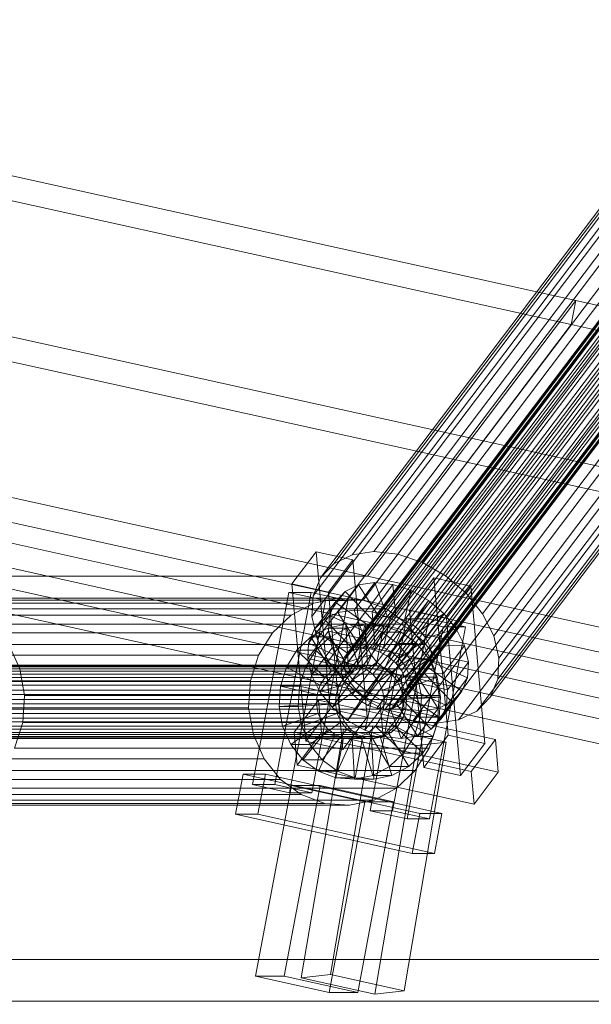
# Model space of a CAD drawing. Header units: millimetres. Extents: x -4738 to 65662, y -68080 to 6847.
# Tile 832 of 1056: x 19415 to 19555, y 2278 to 2519. Entities that reach past the tile are written whole.
import ezdxf

# ---------------------------------------------------------------- set-up
doc = ezdxf.new("R2010")
doc.units = ezdxf.units.MM
doc.layers.add('COTAS_P', color=1, linetype='Continuous', lineweight=0)
doc.layers.add('lateral_C10', color=7, linetype='Continuous', lineweight=0)
doc.dimstyles.new('R19_100', dxfattribs={"dimtxt": 250, "dimasz": 150, "dimexe": 150, "dimexo": 80, "dimgap": 100, "dimtad": 1, "dimtih": 1, "dimtoh": 1, "dimdsep": 46, "dimcen": 0.09, "dimadec": 0, "dimazin": 0, "dimtfac": 1, "dimtdec": 4, "dimtofl": 0, "dimtmove": 0, "dimatfit": 3, "dimfxl": 1, "dimtolj": 1, "dimtzin": 0, "dimarcsym": 0})

# ---------------------------------------------------------------- blocks, each defined once
blk = doc.blocks.new('DIM_R31_4')
at = {"layer": 'COTAS_P'}
for p, q in [((15248.37, 1279.09), (24311.82, 4109.09)), ((24311.82, 4109.09), (24155.23, 4107.34)), ((24311.82, 4109.09), (24182.05, 4021.43)), ((24580.07, 3250), (24311.82, 4109.09)), ((15248.37, 1279.09), (15378.14, 1366.76)), ((15248.37, 1279.09), (15404.97, 1280.85)), ((15516.62, 420), (15248.37, 1279.09))]:
    blk.add_line(p, q, dxfattribs=at)
blk.add_text('9495 P', height=250, rotation=17.3406, dxfattribs=at).set_placement((19750.29, 2789.55))

msp = doc.modelspace()

# ---------------------------------------------------------------- linework, layer by layer
at = {"layer": 'lateral_C10'}
for p, q in [((19145.65, 2539.411), (19551.593, 2449.878)), ((19550.494, 2443.998), (19144.551, 2533.531)), ((19592.467, 2514.067), (19496.812, 2387.593)), ((19597.81, 2514.875), (19502.156, 2388.401)), ((19603.679, 2514.252), (19508.024, 2387.777)), ((19588.013, 2511.883), (19492.358, 2385.408)), ((19610.439, 2511.431), (19499.48, 2364.721)), ((19609.672, 2512.239), (19514.018, 2385.765)), ((19605.812, 2509.162), (19494.853, 2362.452)), ((19606.967, 2510.371), (19496.008, 2363.661)), ((19608.545, 2511.145), (19497.587, 2364.435)), ((19612.518, 2511.21), (19501.559, 2364.5)), ((19614.642, 2510.497), (19503.683, 2363.787)), ((19616.666, 2509.341), (19505.707, 2362.63)), ((19615.383, 2508.975), (19519.729, 2382.501)), ((19584.752, 2508.471), (19489.097, 2381.997)), ((19605.158, 2507.601), (19494.199, 2360.89)), ((19618.451, 2507.819), (19507.492, 2361.109)), ((19494.091, 2359.083), (19605.05, 2505.793)), ((19619.876, 2506.037), (19508.917, 2359.327)), ((19620.422, 2504.682), (19524.767, 2378.207)), ((19582.906, 2504.064), (19487.251, 2377.59)), ((19605.495, 2503.863), (19494.536, 2357.152)), ((19606.463, 2501.941), (19495.504, 2355.23)), ((19620.845, 2504.115), (19509.886, 2357.405)), ((19621.29, 2502.184), (19510.331, 2355.474)), ((19607.889, 2500.158), (19496.93, 2353.448)), ((19621.182, 2500.377), (19510.223, 2353.666)), ((19624.444, 2499.651), (19528.79, 2373.177)), ((19486.947, 2372.488), (19582.601, 2498.963)), ((19609.674, 2498.637), (19498.715, 2351.926)), ((19611.698, 2497.48), (19500.739, 2350.77)), ((19619.372, 2497.607), (19508.413, 2350.896)), ((19620.528, 2498.815), (19509.569, 2352.105)), ((19613.821, 2496.767), (19502.862, 2350.057)), ((19615.901, 2496.546), (19504.942, 2349.836)), ((19617.794, 2496.833), (19506.835, 2350.122)), ((19583.858, 2493.514), (19488.203, 2367.04)), ((19627.177, 2494.227), (19531.523, 2367.753)), ((19586.59, 2488.09), (19490.936, 2361.616)), ((19628.434, 2488.779), (19532.78, 2362.304)), ((19590.613, 2483.06), (19494.959, 2356.585)), ((19628.129, 2483.677), (19532.475, 2357.203)), ((19595.652, 2478.767), (19499.997, 2352.292)), ((19626.283, 2479.27), (19530.629, 2352.796)), ((19601.362, 2475.502), (19505.708, 2349.028)), ((19623.022, 2475.859), (19527.368, 2349.384)), ((19607.356, 2473.49), (19511.702, 2347.015)), ((19613.225, 2472.866), (19517.571, 2346.392)), ((19618.568, 2473.674), (19522.914, 2347.2)), ((19449.78, 2382.425), (19043.837, 2471.958)), ((19500.577, 2382.425), (19094.635, 2471.958)), ((19042.738, 2466.078), (19448.681, 2376.545)), ((19093.536, 2466.078), (19499.478, 2376.545)), ((19779.121, 2360.345), (19373.178, 2449.878)), ((19500.577, 2382.425), (19551.593, 2449.878)), ((19551.593, 2449.878), (19550.494, 2443.998)), ((19551.593, 2449.878), (19957.536, 2360.345)), ((19372.079, 2443.998), (19778.022, 2354.465)), ((19550.494, 2443.998), (19499.478, 2376.545)), ((19956.437, 2354.465), (19550.494, 2443.998)), ((19487.976, 2388.375), (19482.024, 2380.506)), ((19496.998, 2386.37), (19487.976, 2388.375)), ((19491.451, 2349.86), (19487.976, 2388.375)), ((19491.046, 2378.501), (19496.998, 2386.37)), ((19492.358, 2385.408), (19496.812, 2387.593)), ((19496.812, 2387.593), (19502.156, 2388.401)), ((19496.998, 2386.37), (19500.473, 2347.855)), ((19502.156, 2388.401), (19508.024, 2387.777)), ((19508.024, 2387.777), (19514.018, 2385.765)), ((19489.097, 2381.997), (19492.358, 2385.408)), ((19514.018, 2385.765), (19519.729, 2382.501)), ((19804.925, 2292.892), (19398.983, 2382.425)), ((19398.983, 2382.425), (19449.78, 2382.425)), ((19855.723, 2292.892), (19449.78, 2382.425)), ((19449.78, 2382.425), (19500.577, 2382.425)), ((19487.251, 2377.59), (19489.097, 2381.997)), ((19906.52, 2292.892), (19500.577, 2382.425)), ((19516.847, 2381.96), (19510.895, 2374.09)), ((19525.87, 2379.955), (19516.847, 2381.96)), ((19520.322, 2343.445), (19516.847, 2381.96)), ((19519.729, 2382.501), (19524.767, 2378.207)), ((19482.024, 2380.506), (19491.046, 2378.501)), ((19482.024, 2380.506), (19485.499, 2341.991)), ((19498.4, 2380.255), (19493.299, 2373.51)), ((19498.4, 2380.255), (19495.069, 2378.622)), ((19502.397, 2380.86), (19497.296, 2374.114)), ((19502.397, 2380.86), (19498.4, 2380.255)), ((19503.538, 2372.304), (19498.4, 2380.255)), ((19506.787, 2380.393), (19501.686, 2373.648)), ((19505.432, 2372.59), (19502.397, 2380.86)), ((19506.787, 2380.393), (19502.397, 2380.86)), ((19511.271, 2378.888), (19506.169, 2372.143)), ((19507.511, 2372.369), (19506.787, 2380.393)), ((19511.271, 2378.888), (19506.787, 2380.393)), ((19509.635, 2371.656), (19511.271, 2378.888)), ((19515.543, 2376.446), (19511.271, 2378.888)), ((19519.918, 2372.086), (19525.87, 2379.955)), ((19525.87, 2379.955), (19529.345, 2341.44)), ((19493.39, 2377.015), (19391.795, 2377.015)), ((19448.681, 2376.545), (19397.884, 2376.545)), ((19397.884, 2376.545), (19803.826, 2287.012)), ((19499.478, 2376.545), (19397.884, 2376.545)), ((19499.478, 2376.545), (19448.681, 2376.545)), ((19448.681, 2376.545), (19854.624, 2287.012)), ((19481.27, 2378.403), (19472.412, 2331.378)), ((19477.882, 2331.378), (19486.74, 2378.403)), ((19486.74, 2378.403), (19481.27, 2378.403)), ((19481.27, 2378.403), (19490.288, 2376.399)), ((19495.758, 2376.399), (19486.74, 2378.403)), ((19486.947, 2372.488), (19487.251, 2377.59)), ((19493.39, 2377.015), (19487.397, 2375.757)), ((19495.069, 2378.622), (19489.967, 2371.876)), ((19494.521, 2339.986), (19491.046, 2378.501)), ((19495.069, 2378.622), (19492.629, 2376.069)), ((19499.478, 2376.545), (19493.39, 2377.015)), ((19501.96, 2371.53), (19495.069, 2378.622)), ((19499.478, 2376.545), (19905.421, 2287.012)), ((19505.247, 2374.379), (19499.478, 2376.545)), ((19515.543, 2376.446), (19510.441, 2369.701)), ((19511.658, 2370.5), (19515.543, 2376.446)), ((19519.312, 2373.235), (19515.543, 2376.446)), ((19524.767, 2378.207), (19528.79, 2373.177)), ((19487.397, 2375.757), (19385.803, 2375.757)), ((19505.247, 2374.379), (19403.652, 2374.379)), ((19481.43, 2329.373), (19490.288, 2376.399)), ((19487.397, 2375.757), (19481.909, 2372.857)), ((19495.758, 2376.399), (19486.901, 2329.373)), ((19492.629, 2376.069), (19487.528, 2369.324)), ((19490.288, 2376.399), (19495.758, 2376.399)), ((19492.629, 2376.069), (19491.248, 2372.773)), ((19500.805, 2370.321), (19492.629, 2376.069)), ((19493.299, 2373.51), (19497.296, 2374.114)), ((19497.296, 2374.114), (19500.33, 2365.845)), ((19497.296, 2374.114), (19501.686, 2373.648)), ((19510.303, 2370.665), (19505.247, 2374.379)), ((19510.895, 2374.09), (19519.918, 2372.086)), ((19510.895, 2374.09), (19514.371, 2335.575)), ((19481.909, 2372.857), (19380.314, 2372.857)), ((19481.909, 2372.857), (19477.298, 2368.512)), ((19491.248, 2372.773), (19486.147, 2366.028)), ((19488.203, 2367.04), (19486.947, 2372.488)), ((19487.528, 2369.324), (19489.967, 2371.876)), ((19489.967, 2371.876), (19493.299, 2373.51)), ((19489.967, 2371.876), (19496.859, 2364.785)), ((19491.248, 2372.773), (19491.02, 2368.957)), ((19500.151, 2368.76), (19491.248, 2372.773)), ((19493.299, 2373.51), (19498.437, 2365.559)), ((19498.437, 2365.559), (19503.538, 2372.304)), ((19500.33, 2365.845), (19505.432, 2372.59)), ((19510.128, 2371.988), (19501.27, 2324.963)), ((19501.686, 2373.648), (19502.41, 2365.624)), ((19501.686, 2373.648), (19506.169, 2372.143)), ((19501.96, 2371.53), (19503.538, 2372.304)), ((19502.41, 2365.624), (19507.511, 2372.369)), ((19503.538, 2372.304), (19505.432, 2372.59)), ((19506.169, 2372.143), (19504.533, 2364.911)), ((19504.533, 2364.911), (19509.635, 2371.656)), ((19505.432, 2372.59), (19507.511, 2372.369)), ((19506.169, 2372.143), (19510.441, 2369.701)), ((19506.74, 2324.963), (19515.598, 2371.988)), ((19507.511, 2372.369), (19509.635, 2371.656)), ((19509.635, 2371.656), (19511.658, 2370.5)), ((19515.598, 2371.988), (19510.128, 2371.988)), ((19510.128, 2371.988), (19519.146, 2369.983)), ((19513.444, 2368.978), (19519.312, 2373.235)), ((19519.312, 2373.235), (19514.21, 2366.489)), ((19524.616, 2369.983), (19515.598, 2371.988)), ((19522.321, 2369.472), (19519.312, 2373.235)), ((19523.393, 2333.57), (19519.918, 2372.086)), ((19528.79, 2373.177), (19531.523, 2367.753)), ((19510.303, 2370.665), (19408.709, 2370.665)), ((19486.147, 2366.028), (19487.528, 2369.324)), ((19486.718, 2367.516), (19490.823, 2369.685)), ((19487.528, 2369.324), (19495.703, 2363.576)), ((19490.823, 2369.685), (19495.306, 2370.626)), ((19490.823, 2369.685), (19493.734, 2360.198)), ((19495.512, 2369.685), (19490.823, 2369.685)), ((19495.512, 2369.685), (19491.407, 2367.516)), ((19495.306, 2370.626), (19495.858, 2360.644)), ((19499.995, 2370.626), (19495.306, 2370.626)), ((19495.306, 2370.626), (19499.86, 2370.274)), ((19499.995, 2370.626), (19495.512, 2369.685)), ((19498.423, 2360.198), (19495.512, 2369.685)), ((19495.703, 2363.576), (19500.805, 2370.321)), ((19496.859, 2364.785), (19501.96, 2371.53)), ((19499.86, 2370.274), (19498.015, 2360.478)), ((19504.549, 2370.274), (19499.86, 2370.274)), ((19499.86, 2370.274), (19504.176, 2368.654)), ((19500.547, 2360.644), (19499.995, 2370.626)), ((19504.549, 2370.274), (19499.995, 2370.626)), ((19500.151, 2368.76), (19500.805, 2370.321)), ((19500.805, 2370.321), (19501.96, 2371.53)), ((19502.704, 2360.478), (19504.549, 2370.274)), ((19508.865, 2368.654), (19504.549, 2370.274)), ((19506.557, 2363.754), (19511.658, 2370.5)), ((19510.441, 2369.701), (19506.557, 2363.754)), ((19510.288, 2322.958), (19519.146, 2369.983)), ((19514.303, 2365.655), (19510.303, 2370.665)), ((19510.441, 2369.701), (19514.21, 2366.489)), ((19511.658, 2370.5), (19513.444, 2368.978)), ((19514.869, 2367.196), (19522.321, 2369.472)), ((19524.616, 2369.983), (19515.758, 2322.958)), ((19522.321, 2369.472), (19517.219, 2362.727)), ((19519.146, 2369.983), (19524.616, 2369.983)), ((19524.365, 2365.414), (19522.321, 2369.472)), ((19477.298, 2368.512), (19375.703, 2368.512)), ((19477.298, 2368.512), (19473.879, 2363.019)), ((19483.268, 2364.266), (19486.718, 2367.516)), ((19485.919, 2362.212), (19491.02, 2368.957)), ((19486.718, 2367.516), (19491.789, 2359.171)), ((19491.407, 2367.516), (19486.718, 2367.516)), ((19491.407, 2367.516), (19487.957, 2364.266)), ((19490.936, 2361.616), (19488.203, 2367.04)), ((19491.02, 2368.957), (19500.043, 2366.952)), ((19491.02, 2368.957), (19491.96, 2364.881)), ((19496.478, 2359.171), (19491.407, 2367.516)), ((19500.043, 2366.952), (19494.941, 2360.207)), ((19495.049, 2362.014), (19500.151, 2368.76)), ((19500.043, 2366.952), (19500.151, 2368.76)), ((19500.488, 2365.022), (19500.043, 2366.952)), ((19504.176, 2368.654), (19500.059, 2359.71)), ((19508.865, 2368.654), (19504.176, 2368.654)), ((19504.176, 2368.654), (19507.958, 2365.876)), ((19504.748, 2359.71), (19508.865, 2368.654)), ((19508.342, 2362.233), (19513.444, 2368.978)), ((19512.647, 2365.876), (19508.865, 2368.654)), ((19509.768, 2360.451), (19514.869, 2367.196)), ((19513.444, 2368.978), (19514.869, 2367.196)), ((19514.869, 2367.196), (19515.837, 2365.274)), ((19531.523, 2367.753), (19532.78, 2362.304)), ((19412.708, 2365.655), (19415.377, 2359.692)), ((19514.303, 2365.655), (19412.708, 2365.655)), ((19485.919, 2362.212), (19486.147, 2366.028)), ((19486.147, 2366.028), (19495.049, 2362.014)), ((19491.96, 2364.881), (19486.859, 2358.136)), ((19500.488, 2365.022), (19491.96, 2364.881)), ((19491.96, 2364.881), (19494.005, 2360.824)), ((19495.386, 2358.276), (19500.488, 2365.022)), ((19496.859, 2364.785), (19495.703, 2363.576)), ((19496.008, 2363.661), (19497.587, 2364.435)), ((19498.437, 2365.559), (19496.859, 2364.785)), ((19497.587, 2364.435), (19499.48, 2364.721)), ((19500.33, 2365.845), (19498.437, 2365.559)), ((19499.48, 2364.721), (19501.559, 2364.5)), ((19502.41, 2365.624), (19500.33, 2365.845)), ((19501.456, 2363.1), (19500.488, 2365.022)), ((19501.559, 2364.5), (19503.683, 2363.787)), ((19507.958, 2365.876), (19501.851, 2358.394)), ((19504.533, 2364.911), (19502.41, 2365.624)), ((19506.557, 2363.754), (19504.533, 2364.911)), ((19506.54, 2358.394), (19512.647, 2365.876)), ((19512.647, 2365.876), (19507.958, 2365.876)), ((19507.958, 2365.876), (19510.949, 2362.129)), ((19514.21, 2366.489), (19508.342, 2362.233)), ((19510.736, 2358.529), (19515.837, 2365.274)), ((19515.638, 2362.129), (19512.647, 2365.876)), ((19514.21, 2366.489), (19517.219, 2362.727)), ((19516.972, 2359.692), (19514.303, 2365.655)), ((19515.837, 2365.274), (19524.365, 2365.414)), ((19515.837, 2365.274), (19516.283, 2363.344)), ((19524.365, 2365.414), (19519.263, 2358.669)), ((19525.305, 2361.339), (19524.365, 2365.414)), ((19473.879, 2363.019), (19372.284, 2363.019)), ((19473.879, 2363.019), (19471.885, 2356.752)), ((19480.711, 2360.157), (19483.268, 2364.266)), ((19483.268, 2364.266), (19490.156, 2357.631)), ((19487.957, 2364.266), (19483.268, 2364.266)), ((19487.957, 2364.266), (19485.4, 2360.157)), ((19494.941, 2360.207), (19485.919, 2362.212)), ((19486.859, 2358.136), (19485.919, 2362.212)), ((19494.845, 2357.631), (19487.957, 2364.266)), ((19501.456, 2363.1), (19494.005, 2360.824)), ((19494.199, 2360.89), (19494.853, 2362.452)), ((19494.853, 2362.452), (19496.008, 2363.661)), ((19495.049, 2362.014), (19494.941, 2360.207)), ((19495.703, 2363.576), (19495.049, 2362.014)), ((19496.355, 2356.354), (19501.456, 2363.1)), ((19502.882, 2361.317), (19501.456, 2363.1)), ((19510.949, 2362.129), (19503.268, 2356.619)), ((19503.683, 2363.787), (19505.707, 2362.63)), ((19505.707, 2362.63), (19507.492, 2361.109)), ((19508.342, 2362.233), (19506.557, 2363.754)), ((19507.957, 2356.619), (19515.638, 2362.129)), ((19509.768, 2360.451), (19508.342, 2362.233)), ((19517.219, 2362.727), (19509.768, 2360.451)), ((19515.638, 2362.129), (19510.949, 2362.129)), ((19510.949, 2362.129), (19512.946, 2357.669)), ((19511.181, 2356.598), (19516.283, 2363.344)), ((19517.635, 2357.669), (19515.638, 2362.129)), ((19516.283, 2363.344), (19516.175, 2361.536)), ((19516.283, 2363.344), (19525.305, 2361.339)), ((19517.219, 2362.727), (19519.263, 2358.669)), ((19532.78, 2362.304), (19532.475, 2357.203)), ((19499.205, 2360.198), (19383.543, 2360.198)), ((19501.328, 2360.644), (19385.667, 2360.644)), ((19503.486, 2360.478), (19387.824, 2360.478)), ((19505.53, 2359.71), (19389.868, 2359.71)), ((19415.377, 2359.692), (19416.535, 2353.182)), ((19516.972, 2359.692), (19415.377, 2359.692)), ((19479.22, 2355.469), (19480.711, 2360.157)), ((19480.711, 2360.157), (19488.944, 2355.685)), ((19485.4, 2360.157), (19480.711, 2360.157)), ((19485.4, 2360.157), (19483.909, 2355.469)), ((19493.633, 2355.685), (19485.4, 2360.157)), ((19494.005, 2360.824), (19488.903, 2354.079)), ((19494.959, 2356.585), (19490.936, 2361.616)), ((19493.734, 2360.198), (19491.789, 2359.171)), ((19495.858, 2360.644), (19493.734, 2360.198)), ((19493.734, 2360.198), (19498.423, 2360.198)), ((19494.005, 2360.824), (19497.014, 2357.061)), ((19494.091, 2359.083), (19494.199, 2360.89)), ((19494.941, 2360.207), (19495.386, 2358.276)), ((19495.858, 2360.644), (19500.547, 2360.644)), ((19498.015, 2360.478), (19495.858, 2360.644)), ((19496.478, 2359.171), (19498.423, 2360.198)), ((19502.882, 2361.317), (19497.014, 2357.061)), ((19499.205, 2360.198), (19497.26, 2359.171)), ((19497.78, 2354.572), (19502.882, 2361.317)), ((19498.015, 2360.478), (19502.704, 2360.478)), ((19500.059, 2359.71), (19498.015, 2360.478)), ((19498.423, 2360.198), (19500.547, 2360.644)), ((19501.328, 2360.644), (19499.205, 2360.198)), ((19499.565, 2353.051), (19504.667, 2359.796)), ((19500.059, 2359.71), (19504.748, 2359.71)), ((19501.851, 2358.394), (19500.059, 2359.71)), ((19500.547, 2360.644), (19502.704, 2360.478)), ((19504.667, 2359.796), (19500.783, 2353.849)), ((19503.486, 2360.478), (19501.328, 2360.644)), ((19502.704, 2360.478), (19504.748, 2359.71)), ((19504.667, 2359.796), (19502.882, 2361.317)), ((19505.53, 2359.71), (19503.486, 2360.478)), ((19506.69, 2358.639), (19504.667, 2359.796)), ((19504.748, 2359.71), (19506.54, 2358.394)), ((19507.321, 2358.394), (19505.53, 2359.71)), ((19507.492, 2361.109), (19508.917, 2359.327)), ((19510.736, 2358.529), (19509.768, 2360.451)), ((19510.419, 2353.229), (19515.521, 2359.974)), ((19511.073, 2354.791), (19516.175, 2361.536)), ((19515.521, 2359.974), (19514.365, 2358.766)), ((19516.175, 2361.536), (19515.521, 2359.974)), ((19515.521, 2359.974), (19523.696, 2354.226)), ((19516.175, 2361.536), (19525.077, 2357.523)), ((19518.13, 2353.182), (19516.972, 2359.692)), ((19525.305, 2361.339), (19520.204, 2354.593)), ((19525.077, 2357.523), (19525.305, 2361.339)), ((19495.626, 2357.631), (19379.964, 2357.631)), ((19497.26, 2359.171), (19381.598, 2359.171)), ((19507.321, 2358.394), (19391.659, 2358.394)), ((19486.859, 2358.136), (19495.386, 2358.276)), ((19488.903, 2354.079), (19486.859, 2358.136)), ((19490.156, 2357.631), (19488.944, 2355.685)), ((19491.789, 2359.171), (19490.156, 2357.631)), ((19490.156, 2357.631), (19494.845, 2357.631)), ((19491.789, 2359.171), (19496.478, 2359.171)), ((19493.633, 2355.685), (19494.845, 2357.631)), ((19494.536, 2357.152), (19494.091, 2359.083)), ((19495.626, 2357.631), (19494.415, 2355.685)), ((19495.504, 2355.23), (19494.536, 2357.152)), ((19494.845, 2357.631), (19496.478, 2359.171)), ((19495.386, 2358.276), (19496.355, 2356.354)), ((19497.26, 2359.171), (19495.626, 2357.631)), ((19501.589, 2351.894), (19506.69, 2358.639)), ((19501.851, 2358.394), (19506.54, 2358.394)), ((19503.268, 2356.619), (19501.851, 2358.394)), ((19503.713, 2351.181), (19508.814, 2357.926)), ((19512.946, 2357.669), (19504.213, 2354.506)), ((19506.69, 2358.639), (19505.055, 2351.408)), ((19505.792, 2350.96), (19510.894, 2357.705)), ((19506.54, 2358.394), (19507.957, 2356.619)), ((19508.814, 2357.926), (19506.69, 2358.639)), ((19508.738, 2356.619), (19507.321, 2358.394)), ((19507.685, 2351.246), (19512.787, 2357.992)), ((19510.894, 2357.705), (19508.814, 2357.926)), ((19508.814, 2357.926), (19509.538, 2349.902)), ((19508.902, 2354.506), (19517.635, 2357.669)), ((19508.917, 2359.327), (19509.886, 2357.405)), ((19509.264, 2352.02), (19514.365, 2358.766)), ((19509.886, 2357.405), (19510.331, 2355.474)), ((19519.263, 2358.669), (19510.736, 2358.529)), ((19511.181, 2356.598), (19510.736, 2358.529)), ((19512.787, 2357.992), (19510.894, 2357.705)), ((19510.894, 2357.705), (19513.928, 2349.436)), ((19514.365, 2358.766), (19512.787, 2357.992)), ((19512.787, 2357.992), (19517.925, 2350.04)), ((19517.635, 2357.669), (19512.946, 2357.669)), ((19512.946, 2357.669), (19513.812, 2352.799)), ((19514.365, 2358.766), (19521.257, 2351.674)), ((19518.501, 2352.799), (19517.635, 2357.669)), ((19519.263, 2358.669), (19520.204, 2354.593)), ((19525.077, 2357.523), (19519.975, 2350.777)), ((19523.696, 2354.226), (19525.077, 2357.523)), ((19532.475, 2357.203), (19530.629, 2352.796)), ((19370.29, 2356.752), (19471.885, 2356.752)), ((19494.415, 2355.685), (19378.753, 2355.685)), ((19508.738, 2356.619), (19393.076, 2356.619)), ((19471.885, 2356.752), (19471.453, 2350.138)), ((19478.896, 2350.522), (19479.22, 2355.469)), ((19488.238, 2353.465), (19479.22, 2355.469)), ((19479.22, 2355.469), (19483.909, 2355.469)), ((19483.909, 2355.469), (19483.585, 2350.522)), ((19483.909, 2355.469), (19492.927, 2353.465)), ((19488.944, 2355.685), (19488.238, 2353.465)), ((19488.903, 2354.079), (19496.355, 2356.354)), ((19488.944, 2355.685), (19493.633, 2355.685)), ((19497.014, 2357.061), (19491.912, 2350.316)), ((19492.927, 2353.465), (19493.633, 2355.685)), ((19494.415, 2355.685), (19493.708, 2353.465)), ((19499.997, 2352.292), (19494.959, 2356.585)), ((19496.93, 2353.448), (19495.504, 2355.23)), ((19496.355, 2356.354), (19497.78, 2354.572)), ((19497.014, 2357.061), (19500.783, 2353.849)), ((19503.268, 2356.619), (19507.957, 2356.619)), ((19504.213, 2354.506), (19503.268, 2356.619)), ((19507.957, 2356.619), (19508.902, 2354.506)), ((19509.684, 2354.506), (19508.738, 2356.619)), ((19510.331, 2355.474), (19510.223, 2353.666)), ((19510.419, 2353.229), (19511.073, 2354.791)), ((19511.073, 2354.791), (19511.181, 2356.598)), ((19519.975, 2350.777), (19511.073, 2354.791)), ((19520.204, 2354.593), (19511.181, 2356.598)), ((19378.047, 2353.465), (19493.708, 2353.465)), ((19509.684, 2354.506), (19394.022, 2354.506)), ((19416.535, 2353.182), (19416.102, 2346.568)), ((19518.13, 2353.182), (19416.535, 2353.182)), ((19488.238, 2353.465), (19488.085, 2351.121)), ((19492.927, 2353.465), (19488.238, 2353.465)), ((19491.912, 2350.316), (19488.903, 2354.079)), ((19491.912, 2350.316), (19497.78, 2354.572)), ((19492.774, 2351.121), (19492.927, 2353.465)), ((19493.708, 2353.465), (19493.555, 2351.121)), ((19500.783, 2353.849), (19495.681, 2347.104)), ((19495.681, 2347.104), (19499.565, 2353.051)), ((19498.715, 2351.926), (19496.93, 2353.448)), ((19497.78, 2354.572), (19499.565, 2353.051)), ((19499.565, 2353.051), (19501.589, 2351.894)), ((19500.783, 2353.849), (19505.055, 2351.408)), ((19504.213, 2354.506), (19508.902, 2354.506)), ((19504.624, 2352.199), (19504.213, 2354.506)), ((19513.812, 2352.799), (19504.624, 2352.199)), ((19508.902, 2354.506), (19509.313, 2352.199)), ((19509.264, 2352.02), (19510.419, 2353.229)), ((19509.313, 2352.199), (19518.501, 2352.799)), ((19510.223, 2353.666), (19509.569, 2352.105)), ((19510.094, 2352.199), (19509.684, 2354.506)), ((19518.595, 2347.481), (19510.419, 2353.229)), ((19513.812, 2352.799), (19513.489, 2347.851)), ((19518.501, 2352.799), (19513.812, 2352.799)), ((19517.697, 2346.568), (19518.13, 2353.182)), ((19518.178, 2347.851), (19518.501, 2352.799)), ((19523.696, 2354.226), (19518.595, 2347.481)), ((19520.204, 2354.593), (19519.975, 2350.777)), ((19521.257, 2351.674), (19523.696, 2354.226)), ((19530.629, 2352.796), (19527.368, 2349.384)), ((19471.453, 2350.138), (19369.858, 2350.138)), ((19493.555, 2351.121), (19377.893, 2351.121)), ((19510.094, 2352.199), (19394.433, 2352.199)), ((19471.453, 2350.138), (19472.61, 2343.628)), ((19478.896, 2350.522), (19488.085, 2351.121)), ((19479.762, 2345.652), (19478.896, 2350.522)), ((19483.585, 2350.522), (19478.896, 2350.522)), ((19488.599, 2352.066), (19482.648, 2344.197)), ((19492.774, 2351.121), (19483.585, 2350.522)), ((19483.585, 2350.522), (19484.451, 2345.652)), ((19488.085, 2351.121), (19488.495, 2348.814)), ((19488.085, 2351.121), (19492.774, 2351.121)), ((19531.907, 2342.443), (19488.599, 2352.066)), ((19489.323, 2344.042), (19488.599, 2352.066)), ((19495.681, 2347.104), (19491.912, 2350.316)), ((19493.184, 2348.814), (19492.774, 2351.121)), ((19493.555, 2351.121), (19493.965, 2348.814)), ((19500.739, 2350.77), (19498.715, 2351.926)), ((19499.953, 2344.662), (19501.589, 2351.894)), ((19505.055, 2351.408), (19499.953, 2344.662)), ((19505.708, 2349.028), (19499.997, 2352.292)), ((19502.862, 2350.057), (19500.739, 2350.77)), ((19501.589, 2351.894), (19503.713, 2351.181)), ((19504.942, 2349.836), (19502.862, 2350.057)), ((19504.437, 2343.157), (19503.713, 2351.181)), ((19503.713, 2351.181), (19505.792, 2350.96)), ((19509.538, 2349.902), (19504.437, 2343.157)), ((19504.47, 2349.856), (19504.624, 2352.199)), ((19504.624, 2352.199), (19509.313, 2352.199)), ((19506.835, 2350.122), (19504.942, 2349.836)), ((19505.055, 2351.408), (19509.538, 2349.902)), ((19505.792, 2350.96), (19507.685, 2351.246)), ((19508.827, 2342.691), (19505.792, 2350.96)), ((19508.413, 2350.896), (19506.835, 2350.122)), ((19507.685, 2351.246), (19509.264, 2352.02)), ((19512.824, 2343.295), (19507.685, 2351.246)), ((19509.569, 2352.105), (19508.413, 2350.896)), ((19509.313, 2352.199), (19509.159, 2349.856)), ((19516.155, 2344.929), (19509.264, 2352.02)), ((19509.538, 2349.902), (19513.928, 2349.436)), ((19509.941, 2349.856), (19510.094, 2352.199)), ((19517.925, 2350.04), (19512.824, 2343.295)), ((19513.928, 2349.436), (19517.925, 2350.04)), ((19521.257, 2351.674), (19516.155, 2344.929)), ((19517.925, 2350.04), (19521.257, 2351.674)), ((19519.975, 2350.777), (19518.595, 2347.481)), ((19493.965, 2348.814), (19378.304, 2348.814)), ((19509.235, 2347.635), (19393.573, 2347.635)), ((19509.941, 2349.856), (19394.279, 2349.856)), ((19479.762, 2345.652), (19488.495, 2348.814)), ((19493.184, 2348.814), (19484.451, 2345.652)), ((19485.499, 2341.991), (19491.451, 2349.86)), ((19488.495, 2348.814), (19489.441, 2346.701)), ((19488.495, 2348.814), (19493.184, 2348.814)), ((19491.451, 2349.86), (19500.473, 2347.855)), ((19494.13, 2346.701), (19493.184, 2348.814)), ((19493.965, 2348.814), (19494.911, 2346.701)), ((19500.473, 2347.855), (19494.521, 2339.986)), ((19502.553, 2345.689), (19503.764, 2347.635)), ((19503.764, 2347.635), (19504.47, 2349.856)), ((19511.997, 2343.163), (19503.764, 2347.635)), ((19503.764, 2347.635), (19508.453, 2347.635)), ((19513.489, 2347.851), (19504.47, 2349.856)), ((19504.47, 2349.856), (19509.159, 2349.856)), ((19511.702, 2347.015), (19505.708, 2349.028)), ((19508.453, 2347.635), (19507.242, 2345.689)), ((19508.023, 2345.689), (19509.235, 2347.635)), ((19509.159, 2349.856), (19508.453, 2347.635)), ((19508.453, 2347.635), (19516.686, 2343.163)), ((19513.928, 2349.436), (19508.827, 2342.691)), ((19509.159, 2349.856), (19518.178, 2347.851)), ((19509.235, 2347.635), (19509.941, 2349.856)), ((19513.489, 2347.851), (19511.997, 2343.163)), ((19518.178, 2347.851), (19513.489, 2347.851)), ((19516.686, 2343.163), (19518.178, 2347.851)), ((19527.368, 2349.384), (19522.914, 2347.2)), ((19494.911, 2346.701), (19379.249, 2346.701)), ((19508.023, 2345.689), (19392.361, 2345.689)), ((19416.102, 2346.568), (19414.109, 2340.301)), ((19517.697, 2346.568), (19416.102, 2346.568)), ((19481.759, 2341.191), (19479.762, 2345.652)), ((19484.451, 2345.652), (19479.762, 2345.652)), ((19481.759, 2341.191), (19489.441, 2346.701)), ((19484.451, 2345.652), (19486.448, 2341.191)), ((19494.13, 2346.701), (19486.448, 2341.191)), ((19489.441, 2346.701), (19490.858, 2344.926)), ((19489.441, 2346.701), (19494.13, 2346.701)), ((19491.509, 2284.904), (19501.849, 2345.732)), ((19495.547, 2344.926), (19494.13, 2346.701)), ((19501.849, 2345.732), (19494.669, 2344.918)), ((19494.911, 2346.701), (19496.328, 2344.926)), ((19499.953, 2344.662), (19495.681, 2347.104)), ((19500.919, 2344.15), (19502.553, 2345.689)), ((19519.885, 2341.722), (19501.849, 2345.732)), ((19509.44, 2339.054), (19502.553, 2345.689)), ((19502.553, 2345.689), (19507.242, 2345.689)), ((19507.242, 2345.689), (19505.608, 2344.15)), ((19506.389, 2344.15), (19508.023, 2345.689)), ((19507.242, 2345.689), (19514.129, 2339.054)), ((19517.571, 2346.392), (19511.702, 2347.015)), ((19515.703, 2340.301), (19517.697, 2346.568)), ((19518.595, 2347.481), (19516.155, 2344.929)), ((19522.914, 2347.2), (19517.571, 2346.392)), ((19472.61, 2343.628), (19371.016, 2343.628)), ((19496.328, 2344.926), (19380.666, 2344.926)), ((19498.12, 2343.61), (19382.458, 2343.61)), ((19500.164, 2342.843), (19384.502, 2342.843)), ((19502.321, 2342.676), (19386.659, 2342.676)), ((19504.444, 2343.122), (19388.783, 2343.122)), ((19506.389, 2344.15), (19390.728, 2344.15)), ((19472.61, 2343.628), (19475.28, 2337.665)), ((19482.648, 2344.197), (19525.955, 2334.574)), ((19482.648, 2344.197), (19483.372, 2336.173)), ((19483.372, 2336.173), (19489.323, 2344.042)), ((19494.669, 2344.918), (19484.329, 2284.091)), ((19484.75, 2337.444), (19490.858, 2344.926)), ((19488.533, 2334.666), (19492.649, 2343.61)), ((19489.323, 2344.042), (19532.631, 2334.419)), ((19495.547, 2344.926), (19489.439, 2337.444)), ((19490.858, 2344.926), (19492.649, 2343.61)), ((19490.858, 2344.926), (19495.547, 2344.926)), ((19492.649, 2343.61), (19494.693, 2342.843)), ((19492.649, 2343.61), (19497.338, 2343.61)), ((19492.848, 2333.046), (19494.693, 2342.843)), ((19497.338, 2343.61), (19493.222, 2334.666)), ((19494.669, 2344.918), (19512.705, 2340.908)), ((19494.693, 2342.843), (19496.851, 2342.676)), ((19494.693, 2342.843), (19499.382, 2342.843)), ((19497.338, 2343.61), (19495.547, 2344.926)), ((19496.328, 2344.926), (19498.12, 2343.61)), ((19496.851, 2342.676), (19498.974, 2343.122)), ((19497.402, 2332.694), (19496.851, 2342.676)), ((19496.851, 2342.676), (19501.54, 2342.676)), ((19499.382, 2342.843), (19497.338, 2343.61)), ((19499.382, 2342.843), (19497.537, 2333.046)), ((19498.12, 2343.61), (19500.164, 2342.843)), ((19498.974, 2343.122), (19500.919, 2344.15)), ((19501.885, 2333.635), (19498.974, 2343.122)), ((19498.974, 2343.122), (19503.663, 2343.122)), ((19501.54, 2342.676), (19499.382, 2342.843)), ((19504.437, 2343.157), (19499.953, 2344.662)), ((19500.164, 2342.843), (19502.321, 2342.676)), ((19505.991, 2335.805), (19500.919, 2344.15)), ((19500.919, 2344.15), (19505.608, 2344.15)), ((19503.663, 2343.122), (19501.54, 2342.676)), ((19501.54, 2342.676), (19502.091, 2332.694)), ((19502.321, 2342.676), (19504.444, 2343.122)), ((19505.608, 2344.15), (19503.663, 2343.122)), ((19503.663, 2343.122), (19506.574, 2333.635)), ((19508.827, 2342.691), (19504.437, 2343.157)), ((19504.444, 2343.122), (19506.389, 2344.15)), ((19505.608, 2344.15), (19510.68, 2335.805)), ((19512.824, 2343.295), (19508.827, 2342.691)), ((19511.997, 2343.163), (19509.44, 2339.054)), ((19516.686, 2343.163), (19511.997, 2343.163)), ((19516.155, 2344.929), (19512.824, 2343.295)), ((19514.129, 2339.054), (19516.686, 2343.163)), ((19514.371, 2335.575), (19520.322, 2343.445)), ((19520.322, 2343.445), (19529.345, 2341.44)), ((19515.703, 2340.301), (19414.109, 2340.301)), ((19484.75, 2337.444), (19481.759, 2341.191)), ((19486.448, 2341.191), (19481.759, 2341.191)), ((19494.521, 2339.986), (19485.499, 2341.991)), ((19486.448, 2341.191), (19489.439, 2337.444)), ((19502.365, 2280.08), (19512.705, 2340.908)), ((19509.545, 2280.894), (19519.885, 2341.722)), ((19512.285, 2334.808), (19515.703, 2340.301)), ((19512.705, 2340.908), (19519.885, 2341.722)), ((19529.345, 2341.44), (19523.393, 2333.57)), ((19525.955, 2334.574), (19531.907, 2342.443)), ((19531.907, 2342.443), (19532.631, 2334.419)), ((19509.44, 2339.054), (19505.991, 2335.805)), ((19514.129, 2339.054), (19509.44, 2339.054)), ((19510.68, 2335.805), (19514.129, 2339.054)), ((19475.28, 2337.665), (19373.685, 2337.665)), ((19475.28, 2337.665), (19479.279, 2332.656)), ((19526.679, 2326.55), (19483.372, 2336.173)), ((19488.533, 2334.666), (19484.75, 2337.444)), ((19489.439, 2337.444), (19484.75, 2337.444)), ((19489.439, 2337.444), (19493.222, 2334.666)), ((19505.991, 2335.805), (19501.885, 2333.635)), ((19510.68, 2335.805), (19505.991, 2335.805)), ((19506.574, 2333.635), (19510.68, 2335.805)), ((19523.393, 2333.57), (19514.371, 2335.575)), ((19512.285, 2334.808), (19410.69, 2334.808)), ((19470.076, 2333.939), (19468.23, 2324.142)), ((19475.546, 2333.939), (19470.076, 2333.939)), ((19470.076, 2333.939), (19513.362, 2324.316)), ((19473.701, 2324.142), (19475.546, 2333.939)), ((19518.833, 2324.316), (19475.546, 2333.939)), ((19492.848, 2333.046), (19488.533, 2334.666)), ((19493.222, 2334.666), (19488.533, 2334.666)), ((19497.402, 2332.694), (19492.848, 2333.046)), ((19497.537, 2333.046), (19492.848, 2333.046)), ((19493.222, 2334.666), (19497.537, 2333.046)), ((19501.885, 2333.635), (19497.402, 2332.694)), ((19497.537, 2333.046), (19502.091, 2332.694)), ((19506.574, 2333.635), (19501.885, 2333.635)), ((19502.091, 2332.694), (19506.574, 2333.635)), ((19507.674, 2330.464), (19512.285, 2334.808)), ((19526.679, 2326.55), (19525.955, 2334.574)), ((19532.631, 2334.419), (19526.679, 2326.55)), ((19479.279, 2332.656), (19377.684, 2332.656)), ((19481.43, 2329.373), (19472.412, 2331.378)), ((19472.412, 2331.378), (19477.882, 2331.378)), ((19481.919, 2331.132), (19473.135, 2284.498)), ((19477.882, 2331.378), (19486.901, 2329.373)), ((19479.279, 2332.656), (19484.335, 2328.942)), ((19480.169, 2284.498), (19488.953, 2331.132)), ((19481.919, 2331.132), (19499.956, 2327.122)), ((19488.953, 2331.132), (19481.919, 2331.132)), ((19506.989, 2327.122), (19488.953, 2331.132)), ((19502.091, 2332.694), (19497.402, 2332.694)), ((19484.335, 2328.942), (19382.74, 2328.942)), ((19507.674, 2330.464), (19406.079, 2330.464)), ((19486.901, 2329.373), (19481.43, 2329.373)), ((19484.335, 2328.942), (19490.104, 2326.776)), ((19502.185, 2327.564), (19507.674, 2330.464)), ((19490.104, 2326.776), (19388.509, 2326.776)), ((19496.192, 2326.306), (19394.597, 2326.306)), ((19502.185, 2327.564), (19400.59, 2327.564)), ((19490.104, 2326.776), (19496.192, 2326.306)), ((19491.172, 2280.489), (19499.956, 2327.122)), ((19496.192, 2326.306), (19502.185, 2327.564)), ((19498.205, 2280.489), (19506.989, 2327.122)), ((19499.956, 2327.122), (19506.989, 2327.122)), ((19511.517, 2314.519), (19468.23, 2324.142)), ((19468.23, 2324.142), (19473.701, 2324.142)), ((19473.701, 2324.142), (19516.988, 2314.519)), ((19510.288, 2322.958), (19501.27, 2324.963)), ((19501.27, 2324.963), (19506.74, 2324.963)), ((19506.74, 2324.963), (19515.758, 2322.958)), ((19511.517, 2314.519), (19513.362, 2324.316)), ((19513.362, 2324.316), (19518.833, 2324.316)), ((19518.833, 2324.316), (19516.988, 2314.519)), ((19515.758, 2322.958), (19510.288, 2322.958)), ((19516.988, 2314.519), (19511.517, 2314.519)), ((19574.312, 2288.565), (19242.176, 2288.565)), ((19484.329, 2284.091), (19491.509, 2284.904)), ((19491.509, 2284.904), (19509.545, 2280.894)), ((19473.135, 2284.498), (19480.169, 2284.498)), ((19491.172, 2280.489), (19473.135, 2284.498)), ((19480.169, 2284.498), (19498.205, 2280.489)), ((19502.365, 2280.08), (19484.329, 2284.091)), ((19498.205, 2280.489), (19491.172, 2280.489)), ((19509.545, 2280.894), (19502.365, 2280.08)), ((19287.987, 2278.381), (19620.124, 2278.381))]:
    msp.add_line(p, q, dxfattribs=at)

# ---------------------------------------------------------------- dimensions: what is measured, and where the dimension line sits
at = {"layer": 'COTAS_P'}
dim = msp.add_aligned_dim(p1=(15516.618, 420), p2=(24580.067, 3250), distance=900, text='<> P', dimstyle='R19_100', dxfattribs=at)
dim.commit()
dim.dimension.update_dxf_attribs({"geometry": 'DIM_R31_4', "text_midpoint": (19780.096, 2694.095)})

doc.saveas('drawing.dxf')
